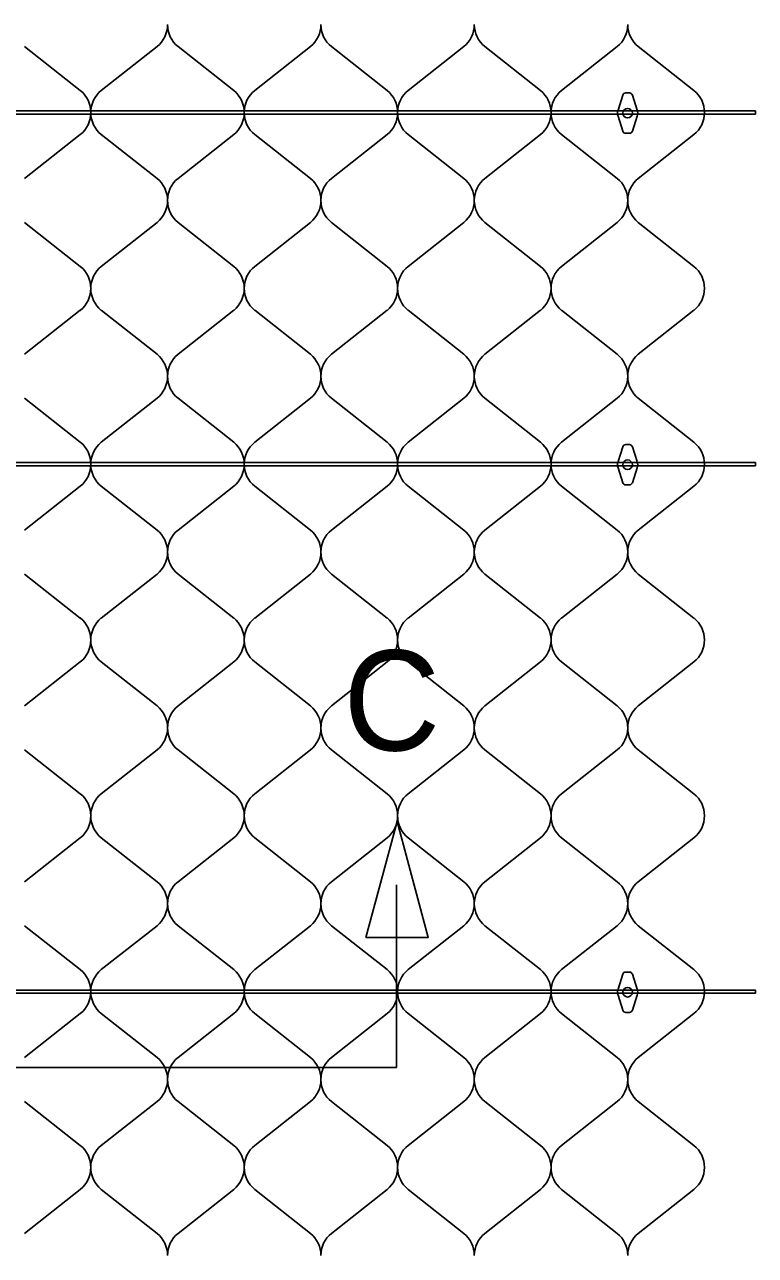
# Model space of a CAD drawing. Extents: x 638850 to 644908, y 297188 to 298900.
# Drawn here: x 641532.5 to 641564.5, y 298275.3 to 298329 of the extents above; entities that cross this region are included whole.
import ezdxf

# ---------------------------------------------------------------- set-up
doc = ezdxf.new("R2010")
doc.units = 0
for name, color, linetype in [('2', 7, 'Continuous'), ('5', 7, 'Continuous'), ('7', 7, 'Continuous'), ('8', 7, 'Continuous')]:
    doc.layers.add(name, color=color, linetype=linetype)

msp = doc.modelspace()

# ---------------------------------------------------------------- linework, layer by layer
at = {"layer": '2'}
for p, q in [((641532.547, 298328.039), (641534.98, 298326.121)), ((641535.896, 298326.121), (641538.328, 298328.039)), ((641539.246, 298328.039), (641541.678, 298326.121)), ((641542.594, 298326.121), (641545.026, 298328.039)), ((641545.944, 298328.039), (641548.376, 298326.121)), ((641549.292, 298326.121), (641551.725, 298328.039)), ((641552.642, 298328.039), (641555.074, 298326.121)), ((641555.993, 298326.121), (641558.425, 298328.039)), ((641559.343, 298328.039), (641561.775, 298326.121)), ((641534.98, 298324.201), (641532.547, 298322.282)), ((641538.328, 298322.282), (641535.896, 298324.201)), ((641541.678, 298324.201), (641539.246, 298322.282)), ((641545.026, 298322.282), (641542.594, 298324.201)), ((641548.376, 298324.201), (641545.944, 298322.282)), ((641551.725, 298322.282), (641549.292, 298324.201)), ((641555.074, 298324.201), (641552.642, 298322.282)), ((641558.425, 298322.282), (641555.993, 298324.201)), ((641561.775, 298324.201), (641559.343, 298322.282)), ((641532.547, 298320.362), (641534.98, 298318.444)), ((641535.896, 298318.444), (641538.328, 298320.362)), ((641539.246, 298320.362), (641541.678, 298318.444)), ((641542.594, 298318.444), (641545.026, 298320.362)), ((641545.944, 298320.362), (641548.376, 298318.444)), ((641549.292, 298318.444), (641551.725, 298320.362)), ((641552.642, 298320.362), (641555.074, 298318.444)), ((641555.993, 298318.444), (641558.425, 298320.362)), ((641559.343, 298320.362), (641561.775, 298318.444)), ((641534.98, 298316.524), (641532.547, 298314.605)), ((641538.328, 298314.605), (641535.896, 298316.524)), ((641541.678, 298316.524), (641539.246, 298314.605)), ((641545.026, 298314.605), (641542.594, 298316.524)), ((641548.376, 298316.524), (641545.944, 298314.605)), ((641551.725, 298314.605), (641549.292, 298316.524)), ((641555.074, 298316.524), (641552.642, 298314.605)), ((641558.425, 298314.605), (641555.993, 298316.524)), ((641561.775, 298316.524), (641559.343, 298314.605)), ((641532.547, 298312.685), (641534.98, 298310.767)), ((641535.896, 298310.764), (641538.328, 298312.683)), ((641539.246, 298312.683), (641541.678, 298310.764)), ((641542.594, 298310.764), (641545.026, 298312.683)), ((641545.944, 298312.683), (641548.376, 298310.764)), ((641549.292, 298310.764), (641551.725, 298312.683)), ((641552.642, 298312.683), (641555.074, 298310.764)), ((641555.993, 298310.764), (641558.425, 298312.683)), ((641559.343, 298312.683), (641561.775, 298310.764)), ((641534.98, 298308.847), (641532.547, 298306.928)), ((641538.328, 298306.926), (641535.896, 298308.844)), ((641541.678, 298308.844), (641539.246, 298306.926)), ((641545.026, 298306.926), (641542.594, 298308.844)), ((641548.376, 298308.844), (641545.944, 298306.926)), ((641551.725, 298306.926), (641549.292, 298308.844)), ((641555.074, 298308.844), (641552.642, 298306.926)), ((641558.425, 298306.926), (641555.993, 298308.844)), ((641561.775, 298308.844), (641559.343, 298306.926)), ((641532.547, 298305.008), (641534.98, 298303.09)), ((641535.896, 298303.09), (641538.328, 298305.008)), ((641539.246, 298305.008), (641541.678, 298303.09)), ((641542.594, 298303.09), (641545.026, 298305.008)), ((641545.944, 298305.008), (641548.376, 298303.09)), ((641549.292, 298303.09), (641551.725, 298305.008)), ((641552.642, 298305.008), (641555.074, 298303.09)), ((641555.993, 298303.09), (641558.425, 298305.008)), ((641559.343, 298305.008), (641561.775, 298303.09)), ((641534.98, 298301.17), (641532.547, 298299.251)), ((641538.328, 298299.251), (641535.896, 298301.17)), ((641541.678, 298301.17), (641539.246, 298299.251)), ((641545.026, 298299.251), (641542.594, 298301.17)), ((641548.376, 298301.17), (641545.944, 298299.251)), ((641551.725, 298299.251), (641549.292, 298301.17)), ((641555.074, 298301.17), (641552.642, 298299.251)), ((641558.425, 298299.251), (641555.993, 298301.17)), ((641561.775, 298301.17), (641559.343, 298299.251)), ((641532.547, 298297.331), (641534.98, 298295.413)), ((641535.896, 298295.413), (641538.328, 298297.331)), ((641539.246, 298297.331), (641541.678, 298295.413)), ((641542.594, 298295.413), (641545.026, 298297.331)), ((641545.944, 298297.331), (641548.376, 298295.413)), ((641549.292, 298295.413), (641551.725, 298297.331)), ((641552.642, 298297.331), (641555.074, 298295.413)), ((641555.993, 298295.413), (641558.425, 298297.331)), ((641559.343, 298297.331), (641561.775, 298295.413)), ((641534.98, 298293.493), (641532.547, 298291.574)), ((641538.328, 298291.574), (641535.896, 298293.493)), ((641541.678, 298293.493), (641539.246, 298291.574)), ((641545.026, 298291.574), (641542.594, 298293.493)), ((641548.376, 298293.493), (641545.944, 298291.574)), ((641551.725, 298291.574), (641549.292, 298293.493)), ((641555.074, 298293.493), (641552.642, 298291.574)), ((641558.425, 298291.574), (641555.993, 298293.493)), ((641561.775, 298293.493), (641559.343, 298291.574)), ((641532.547, 298289.654), (641534.98, 298287.736)), ((641535.896, 298287.738), (641538.328, 298289.656)), ((641539.246, 298289.656), (641541.678, 298287.738)), ((641542.594, 298287.738), (641545.026, 298289.656)), ((641545.944, 298289.656), (641548.376, 298287.738)), ((641549.292, 298287.738), (641551.725, 298289.656)), ((641552.642, 298289.656), (641555.074, 298287.738)), ((641555.993, 298287.738), (641558.425, 298289.656)), ((641559.343, 298289.656), (641561.775, 298287.738)), ((641534.98, 298285.816), (641532.547, 298283.897)), ((641538.328, 298283.9), (641535.896, 298285.818)), ((641541.678, 298285.818), (641539.246, 298283.9)), ((641545.026, 298283.9), (641542.594, 298285.818)), ((641548.376, 298285.818), (641545.944, 298283.9)), ((641551.725, 298283.9), (641549.292, 298285.818)), ((641555.074, 298285.818), (641552.642, 298283.9)), ((641558.425, 298283.9), (641555.993, 298285.818)), ((641561.775, 298285.818), (641559.343, 298283.9)), ((641532.547, 298281.977), (641534.98, 298280.059)), ((641535.896, 298280.059), (641538.328, 298281.977)), ((641539.246, 298281.977), (641541.678, 298280.059)), ((641542.594, 298280.059), (641545.026, 298281.977)), ((641545.944, 298281.977), (641548.376, 298280.059)), ((641549.292, 298280.059), (641551.725, 298281.977)), ((641552.642, 298281.977), (641555.074, 298280.059)), ((641555.993, 298280.059), (641558.425, 298281.977)), ((641559.343, 298281.977), (641561.775, 298280.059)), ((641534.98, 298278.139), (641532.547, 298276.22)), ((641538.328, 298276.22), (641535.896, 298278.139)), ((641541.678, 298278.139), (641539.246, 298276.22)), ((641545.026, 298276.22), (641542.594, 298278.139)), ((641548.376, 298278.139), (641545.944, 298276.22)), ((641551.725, 298276.22), (641549.292, 298278.139)), ((641555.074, 298278.139), (641552.642, 298276.22)), ((641558.425, 298276.22), (641555.993, 298278.139)), ((641561.775, 298278.139), (641559.343, 298276.22))]:
    msp.add_line(p, q, dxfattribs=at)
for centre, start, end in [((641537.552, 298328.999), 308.9482, 0), ((641540.022, 298328.999), 180, 231.0518), ((641544.25, 298328.999), 308.9482, 0), ((641546.72, 298328.999), 180, 231.0518), ((641550.949, 298328.999), 308.9482, 0), ((641553.418, 298328.999), 180, 231.0518), ((641557.649, 298328.999), 308.9482, 0), ((641560.119, 298328.999), 180, 231.0518), ((641534.203, 298325.161), 0, 51.0518), ((641536.672, 298325.161), 128.9482, 180), ((641540.901, 298325.161), 0, 51.0518), ((641543.371, 298325.161), 128.9482, 180), ((641547.6, 298325.161), 0, 51.0518), ((641550.069, 298325.161), 128.9482, 180), ((641554.298, 298325.161), 0, 51.0518), ((641556.769, 298325.161), 128.9482, 180), ((641560.998, 298325.161), 0, 51.0518), ((641534.203, 298325.161), 308.9482, 0), ((641536.672, 298325.161), 180, 231.0518), ((641540.901, 298325.161), 308.9482, 0), ((641543.371, 298325.161), 180, 231.0518), ((641547.6, 298325.161), 308.9482, 0), ((641550.069, 298325.161), 180, 231.0518), ((641554.298, 298325.161), 308.9482, 0), ((641556.769, 298325.161), 180, 231.0518), ((641560.998, 298325.161), 308.9482, 0), ((641537.552, 298321.322), 0, 51.0518), ((641540.022, 298321.322), 128.9482, 180), ((641544.25, 298321.322), 0, 51.0518), ((641546.72, 298321.322), 128.9482, 180), ((641550.949, 298321.322), 0, 51.0518), ((641553.418, 298321.322), 128.9482, 180), ((641557.649, 298321.322), 0, 51.0518), ((641560.119, 298321.322), 128.9482, 180), ((641537.552, 298321.322), 308.9482, 0), ((641540.022, 298321.322), 180, 231.0518), ((641544.25, 298321.322), 308.9482, 0), ((641546.72, 298321.322), 180, 231.0518), ((641550.949, 298321.322), 308.9482, 0), ((641553.418, 298321.322), 180, 231.0518), ((641557.649, 298321.322), 308.9482, 0), ((641560.119, 298321.322), 180, 231.0518), ((641534.203, 298317.484), 0, 51.0518), ((641536.672, 298317.484), 128.9482, 180), ((641540.901, 298317.484), 0, 51.0518), ((641543.371, 298317.484), 128.9482, 180), ((641547.6, 298317.484), 0, 51.0518), ((641550.069, 298317.484), 128.9482, 180), ((641554.298, 298317.484), 0, 51.0518), ((641556.769, 298317.484), 128.9482, 180), ((641560.998, 298317.484), 0, 51.0518), ((641534.203, 298317.484), 308.9482, 0), ((641536.672, 298317.484), 180, 231.0518), ((641540.901, 298317.484), 308.9482, 0), ((641543.371, 298317.484), 180, 231.0518), ((641547.6, 298317.484), 308.9482, 0), ((641550.069, 298317.484), 180, 231.0518), ((641554.298, 298317.484), 308.9482, 0), ((641556.769, 298317.484), 180, 231.0518), ((641560.998, 298317.484), 308.9482, 0), ((641537.552, 298313.645), 0, 51.0518), ((641540.022, 298313.645), 128.9482, 180), ((641544.25, 298313.645), 0, 51.0518), ((641546.72, 298313.645), 128.9482, 180), ((641550.949, 298313.645), 0, 51.0518), ((641553.418, 298313.645), 128.9482, 180), ((641557.649, 298313.645), 0, 51.0518), ((641560.119, 298313.645), 128.9482, 180), ((641537.552, 298313.643), 308.9482, 0), ((641540.022, 298313.643), 180, 231.0518), ((641544.25, 298313.643), 308.9482, 0), ((641546.72, 298313.643), 180, 231.0518), ((641550.949, 298313.643), 308.9482, 0), ((641553.418, 298313.643), 180, 231.0518), ((641557.649, 298313.643), 308.9482, 0), ((641560.119, 298313.643), 180, 231.0518), ((641534.203, 298309.807), 0, 51.0518), ((641536.672, 298309.804), 128.9482, 180), ((641540.901, 298309.804), 0, 51.0518), ((641543.371, 298309.804), 128.9482, 180), ((641547.6, 298309.804), 0, 51.0518), ((641550.069, 298309.804), 128.9482, 180), ((641554.298, 298309.804), 0, 51.0518), ((641556.769, 298309.804), 128.9482, 180), ((641560.998, 298309.804), 0, 51.0518), ((641534.203, 298309.807), 308.9482, 0), ((641536.672, 298309.804), 180, 231.0518), ((641540.901, 298309.804), 308.9482, 0), ((641543.371, 298309.804), 180, 231.0518), ((641547.6, 298309.804), 308.9482, 0), ((641550.069, 298309.804), 180, 231.0518), ((641554.298, 298309.804), 308.9482, 0), ((641556.769, 298309.804), 180, 231.0518), ((641560.998, 298309.804), 308.9482, 0), ((641537.552, 298305.966), 0, 51.0518), ((641540.022, 298305.966), 128.9482, 180), ((641544.25, 298305.966), 0, 51.0518), ((641546.72, 298305.966), 128.9482, 180), ((641550.949, 298305.966), 0, 51.0518), ((641553.418, 298305.966), 128.9482, 180), ((641557.649, 298305.966), 0, 51.0518), ((641560.119, 298305.966), 128.9482, 180), ((641537.552, 298305.968), 308.9482, 0), ((641540.022, 298305.968), 180, 231.0518), ((641544.25, 298305.968), 308.9482, 0), ((641546.72, 298305.968), 180, 231.0518), ((641550.949, 298305.968), 308.9482, 0), ((641553.418, 298305.968), 180, 231.0518), ((641557.649, 298305.968), 308.9482, 0), ((641560.119, 298305.968), 180, 231.0518), ((641534.203, 298302.13), 0, 51.0518), ((641536.672, 298302.13), 128.9482, 180), ((641540.901, 298302.13), 0, 51.0518), ((641543.371, 298302.13), 128.9482, 180), ((641547.6, 298302.13), 0, 51.0518), ((641550.069, 298302.13), 128.9482, 180), ((641554.298, 298302.13), 0, 51.0518), ((641556.769, 298302.13), 128.9482, 180), ((641560.998, 298302.13), 0, 51.0518), ((641534.203, 298302.13), 308.9482, 0), ((641536.672, 298302.13), 180, 231.0518), ((641540.901, 298302.13), 308.9482, 0), ((641543.371, 298302.13), 180, 231.0518), ((641547.6, 298302.13), 308.9482, 0), ((641550.069, 298302.13), 180, 231.0518), ((641554.298, 298302.13), 308.9482, 0), ((641556.769, 298302.13), 180, 231.0518), ((641560.998, 298302.13), 308.9482, 0), ((641537.552, 298298.291), 0, 51.0518), ((641540.022, 298298.291), 128.9482, 180), ((641544.25, 298298.291), 0, 51.0518), ((641546.72, 298298.291), 128.9482, 180), ((641550.949, 298298.291), 0, 51.0518), ((641553.418, 298298.291), 128.9482, 180), ((641557.649, 298298.291), 0, 51.0518), ((641560.119, 298298.291), 128.9482, 180), ((641537.552, 298298.291), 308.9482, 0), ((641540.022, 298298.291), 180, 231.0518), ((641544.25, 298298.291), 308.9482, 0), ((641546.72, 298298.291), 180, 231.0518), ((641550.949, 298298.291), 308.9482, 0), ((641553.418, 298298.291), 180, 231.0518), ((641557.649, 298298.291), 308.9482, 0), ((641560.119, 298298.291), 180, 231.0518), ((641534.203, 298294.453), 0, 51.0518), ((641536.672, 298294.453), 128.9482, 180), ((641540.901, 298294.453), 0, 51.0518), ((641543.371, 298294.453), 128.9482, 180), ((641547.6, 298294.453), 0, 51.0518), ((641550.069, 298294.453), 128.9482, 180), ((641554.298, 298294.453), 0, 51.0518), ((641556.769, 298294.453), 128.9482, 180), ((641560.998, 298294.453), 0, 51.0518), ((641534.203, 298294.453), 308.9482, 0), ((641536.672, 298294.453), 180, 231.0518), ((641540.901, 298294.453), 308.9482, 0), ((641543.371, 298294.453), 180, 231.0518), ((641547.6, 298294.453), 308.9482, 0), ((641550.069, 298294.453), 180, 231.0518), ((641554.298, 298294.453), 308.9482, 0), ((641556.769, 298294.453), 180, 231.0518), ((641560.998, 298294.453), 308.9482, 0), ((641537.552, 298290.614), 0, 51.0518), ((641540.022, 298290.614), 128.9482, 180), ((641544.25, 298290.614), 0, 51.0518), ((641546.72, 298290.614), 128.9482, 180), ((641550.949, 298290.614), 0, 51.0518), ((641553.418, 298290.614), 128.9482, 180), ((641557.649, 298290.614), 0, 51.0518), ((641560.119, 298290.614), 128.9482, 180), ((641537.552, 298290.616), 308.9482, 0), ((641540.022, 298290.616), 180, 231.0518), ((641544.25, 298290.616), 308.9482, 0), ((641546.72, 298290.616), 180, 231.0518), ((641550.949, 298290.616), 308.9482, 0), ((641553.418, 298290.616), 180, 231.0518), ((641557.649, 298290.616), 308.9482, 0), ((641560.119, 298290.616), 180, 231.0518), ((641534.203, 298286.776), 0, 51.0518), ((641536.672, 298286.778), 128.9482, 180), ((641540.901, 298286.778), 0, 51.0518), ((641543.371, 298286.778), 128.9482, 180), ((641547.6, 298286.778), 0, 51.0518), ((641550.069, 298286.778), 128.9482, 180), ((641554.298, 298286.778), 0, 51.0518), ((641556.769, 298286.778), 128.9482, 180), ((641560.998, 298286.778), 0, 51.0518), ((641534.203, 298286.776), 308.9482, 0), ((641536.672, 298286.778), 180, 231.0518), ((641540.901, 298286.778), 308.9482, 0), ((641543.371, 298286.778), 180, 231.0518), ((641547.6, 298286.778), 308.9482, 0), ((641550.069, 298286.778), 180, 231.0518), ((641554.298, 298286.778), 308.9482, 0), ((641556.769, 298286.778), 180, 231.0518), ((641560.998, 298286.778), 308.9482, 0), ((641537.552, 298282.94), 0, 51.0518), ((641540.022, 298282.94), 128.9482, 180), ((641544.25, 298282.94), 0, 51.0518), ((641546.72, 298282.94), 128.9482, 180), ((641550.949, 298282.94), 0, 51.0518), ((641553.418, 298282.94), 128.9482, 180), ((641557.649, 298282.94), 0, 51.0518), ((641560.119, 298282.94), 128.9482, 180), ((641537.552, 298282.937), 308.9482, 0), ((641540.022, 298282.937), 180, 231.0518), ((641544.25, 298282.937), 308.9482, 0), ((641546.72, 298282.937), 180, 231.0518), ((641550.949, 298282.937), 308.9482, 0), ((641553.418, 298282.937), 180, 231.0518), ((641557.649, 298282.937), 308.9482, 0), ((641560.119, 298282.937), 180, 231.0518), ((641534.203, 298279.099), 0, 51.0518), ((641536.672, 298279.099), 128.9482, 180), ((641540.901, 298279.099), 0, 51.0518), ((641543.371, 298279.099), 128.9482, 180), ((641547.6, 298279.099), 0, 51.0518), ((641550.069, 298279.099), 128.9482, 180), ((641554.298, 298279.099), 0, 51.0518), ((641556.769, 298279.099), 128.9482, 180), ((641560.998, 298279.099), 0, 51.0518), ((641534.203, 298279.099), 308.9482, 0), ((641536.672, 298279.099), 180, 231.0518), ((641540.901, 298279.099), 308.9482, 0), ((641543.371, 298279.099), 180, 231.0518), ((641547.6, 298279.099), 308.9482, 0), ((641550.069, 298279.099), 180, 231.0518), ((641554.298, 298279.099), 308.9482, 0), ((641556.769, 298279.099), 180, 231.0518), ((641560.998, 298279.099), 308.9482, 0), ((641537.552, 298275.26), 0, 51.0518), ((641540.022, 298275.26), 128.9482, 180), ((641544.25, 298275.26), 0, 51.0518), ((641546.72, 298275.26), 128.9482, 180), ((641550.949, 298275.26), 0, 51.0518), ((641553.418, 298275.26), 128.9482, 180), ((641557.649, 298275.26), 0, 51.0518), ((641560.119, 298275.26), 128.9482, 180)]:
    msp.add_arc(centre, 1.235, start, end, dxfattribs=at)
at = {"layer": '5'}
for points in [[(641339.533, 298325.23), (641564.457, 298325.23), (641564.457, 298325.095), (641339.533, 298325.095)], [(641339.533, 298309.875), (641564.457, 298309.875), (641564.457, 298309.74), (641339.533, 298309.74)], [(641339.533, 298286.844), (641564.457, 298286.844), (641564.457, 298286.709), (641339.533, 298286.709)]]:
    msp.add_lwpolyline(points, close=True, dxfattribs=at)
at = {"layer": '7'}
for p, q in [((641548.793, 298291.433), (641548.793, 298283.468)), ((641548.793, 298283.468), (641474.849, 298283.468))]:
    msp.add_line(p, q, dxfattribs=at)
msp.add_lwpolyline([(641547.452, 298289.144), (641548.812, 298294.204), (641550.173, 298289.144)], close=True, dxfattribs=at)
at = {"layer": '8'}
for p, q in [((641558.961, 298326.014), (641558.793, 298326.014)), ((641558.666, 298325.92), (641558.459, 298325.269)), ((641559.296, 298325.269), (641559.088, 298325.92)), ((641558.666, 298324.348), (641558.459, 298324.999)), ((641559.296, 298324.999), (641559.088, 298324.348)), ((641558.961, 298324.254), (641558.793, 298324.254)), ((641558.666, 298310.568), (641558.459, 298309.917)), ((641558.961, 298310.662), (641558.793, 298310.662)), ((641559.296, 298309.917), (641559.088, 298310.568)), ((641558.666, 298308.996), (641558.459, 298309.647)), ((641559.296, 298309.647), (641559.088, 298308.996)), ((641558.961, 298308.902), (641558.793, 298308.902)), ((641558.666, 298287.537), (641558.459, 298286.886)), ((641558.961, 298287.631), (641558.793, 298287.631)), ((641559.296, 298286.886), (641559.088, 298287.537)), ((641558.666, 298285.965), (641558.459, 298286.616)), ((641559.296, 298286.616), (641559.088, 298285.965)), ((641558.961, 298285.871), (641558.793, 298285.871))]:
    msp.add_line(p, q, dxfattribs=at)
for centre in [(641558.877, 298325.134), (641558.877, 298309.782), (641558.877, 298286.751)]:
    msp.add_circle(centre, 0.209, dxfattribs=at)
for centre, radius, start, end in [((641558.795, 298325.879), 0.135, 89.9999, 162.298), ((641558.959, 298325.879), 0.135, 17.702, 90), ((641558.877, 298325.134), 0.44, 162.2974, 197.7022), ((641558.877, 298325.134), 0.44, 342.2975, 17.7021), ((641558.795, 298324.388), 0.135, 197.7019, 270), ((641558.959, 298324.388), 0.135, 270, 342.2979), ((641558.795, 298310.527), 0.135, 89.9999, 162.298), ((641558.959, 298310.527), 0.135, 17.702, 90), ((641558.877, 298309.782), 0.44, 162.2974, 197.7022), ((641558.877, 298309.782), 0.44, 342.2975, 17.7021), ((641558.795, 298309.037), 0.135, 197.7019, 270), ((641558.959, 298309.037), 0.135, 270, 342.2979), ((641558.795, 298287.496), 0.135, 89.9999, 162.298), ((641558.959, 298287.496), 0.135, 17.702, 90), ((641558.877, 298286.751), 0.44, 162.2974, 197.7022), ((641558.877, 298286.751), 0.44, 342.2975, 17.7021), ((641558.795, 298286.006), 0.135, 197.7019, 270), ((641558.959, 298286.006), 0.135, 270, 342.2979)]:
    msp.add_arc(centre, radius, start, end, dxfattribs=at)

# ---------------------------------------------------------------- texts
at = {"layer": '7'}
msp.add_text('C', height=4.374, dxfattribs=at).set_placement((641546.466, 298297.306))

doc.saveas('drawing.dxf')
